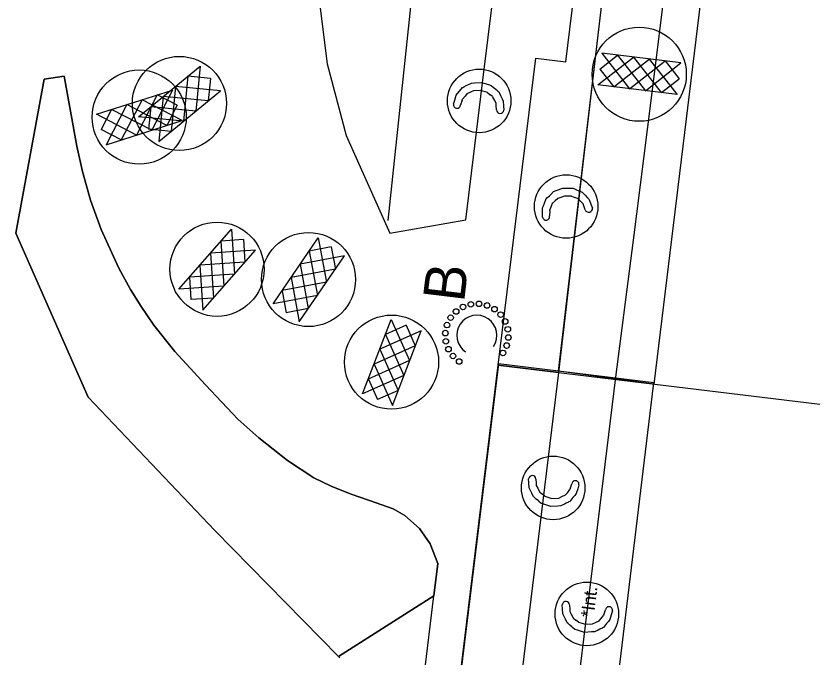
# Model space of a CAD drawing. Extents: x 400935 to 481562, y 415700 to 505362.
# Drawn here: x 481126.9 to 481415.1, y 490732.9 to 490965 of the extents above; entities that cross this region are included whole.
import ezdxf

# ---------------------------------------------------------------- set-up
doc = ezdxf.new("R2010")
doc.units = 0
for name, color, linetype in [('Coir Fiber Wattle with PAM Final CELL', 7, 'Continuous'), ('Excelsior Wattle Line Style Final', 7, 'Continuous'), ('Label B CG CELL', 7, 'Continuous'), ('Matting on Slope Note Final CELL', 7, 'Continuous'), ('Old_Level_2', 7, 'Continuous'), ('Rock Inlet Sediment Trap Type B Both CELL', 7, 'Continuous'), ('Rock Pipe Inlet Sediment Trap Type B CG CELL', 7, 'Continuous'), ('Rock Silt Check Type A with Matting and PAM CG CELL', 7, 'Continuous'), ('Rock Silt Check Type A with Matting and PAM Final CELL', 7, 'Continuous'), ('Scratch_Level_3', 7, 'Continuous'), ('Scratch_Level_4', 7, 'Continuous')]:
    doc.layers.add(name, color=color, linetype=linetype)

msp = doc.modelspace()

# ---------------------------------------------------------------- linework, layer by layer
at = {"layer": 'Coir Fiber Wattle with PAM Final CELL'}
for p, q in [((481290.15, 490936.78), (481289.49, 490935.99)), ((481291.46, 490937.39), (481290.15, 490936.78)), ((481292.55, 490937.89), (481291.46, 490937.39)), ((481295.09, 490938.01), (481292.55, 490937.89)), ((481295.09, 490938.01), (481295.1, 490938.01)), ((481297.62, 490937.24), (481295.1, 490938.01)), ((481297.62, 490937.24), (481298.54, 490936.49)), ((481288.44, 490934.53), (481287.88, 490932.76)), ((481288.44, 490934.53), (481288.54, 490934.85)), ((481289.49, 490935.99), (481288.54, 490934.85)), ((481299.41, 490935.79), (481298.54, 490936.49)), ((481299.41, 490935.79), (481299.59, 490935.65)), ((481300.24, 490934.35), (481299.59, 490935.65)), ((481300.73, 490933.36), (481300.24, 490934.35)), ((481300.78, 490932.57), (481300.73, 490933.36)), ((481300.86, 490931.02), (481300.78, 490932.57)), ((481325.45, 490899.76), (481323.06, 490898.89)), ((481325.45, 490899.76), (481325.46, 490899.76)), ((481328.09, 490899.77), (481325.46, 490899.76)), ((481328.09, 490899.77), (481329.2, 490899.33)), ((481330.23, 490898.92), (481329.2, 490899.33)), ((481320.7, 490896.17), (481320.13, 490894.8)), ((481321.09, 490897.12), (481320.7, 490896.17)), ((481322.16, 490898.09), (481321.09, 490897.12)), ((481323.06, 490898.89), (481322.16, 490898.09)), ((481330.23, 490898.92), (481330.45, 490898.83)), ((481331.45, 490897.78), (481330.45, 490898.83)), ((481332.21, 490896.99), (481331.45, 490897.78)), ((481332.49, 490896.24), (481332.21, 490896.99)), ((481333.03, 490894.79), (481332.49, 490896.24)), ((481320.13, 490894.47), (481320.11, 490892.61)), ((481320.13, 490894.47), (481320.13, 490894.8)), ((481315.16, 490797.37), (481315.25, 490795.82)), ((481315.25, 490795.82), (481315.29, 490795.03)), ((481327.58, 490793.86), (481328.15, 490795.63)), ((481315.29, 490795.03), (481315.79, 490794.04)), ((481315.79, 490794.04), (481316.43, 490792.75)), ((481316.62, 490792.6), (481316.43, 490792.75)), ((481316.62, 490792.6), (481317.48, 490791.9)), ((481325.88, 490791.62), (481326.54, 490792.41)), ((481326.54, 490792.41), (481327.48, 490793.54)), ((481327.58, 490793.86), (481327.48, 490793.54)), ((481318.41, 490791.15), (481317.48, 490791.9)), ((481318.41, 490791.15), (481320.93, 490790.38)), ((481320.94, 490790.38), (481320.93, 490790.38)), ((481320.94, 490790.38), (481323.48, 490790.5)), ((481323.48, 490790.5), (481324.57, 490791.01)), ((481324.57, 490791.01), (481325.88, 490791.62))]:
    msp.add_line(p, q, dxfattribs=at)
for points in [[(481285.3, 490933.07), (481285.75, 490934.56), (481286.28, 490936.3), (481286.81, 490936.95), (481287.45, 490937.73), (481288.6, 490939.11), (481288.63, 490939.13), (481289.03, 490939.33), (481289.09, 490939.36), (481289.95, 490939.78), (481290.55, 490940.08), (481291.87, 490940.72), (481292.9, 490940.79), (481295.45, 490940.96), (481295.46, 490940.96), (481297.97, 490940.15), (481298.95, 490939.84), (481299.81, 490939.1), (481299.99, 490938.95), (481300.73, 490938.33), (481301.28, 490937.85), (481301.41, 490937.74), (481301.69, 490937.5), (481301.69, 490937.5), (481302.35, 490936.14), (481302.94, 490934.93), (481303.29, 490934.2), (481303.41, 490932.45), (481303.52, 490930.9)], [(481317.56, 490892.14), (481317.55, 490893.7), (481317.53, 490895.52), (481317.85, 490896.29), (481318.24, 490897.23), (481318.92, 490898.89), (481318.95, 490898.92), (481319.27, 490899.22), (481319.32, 490899.27), (481320.02, 490899.93), (481320.5, 490900.39), (481321.57, 490901.39), (481322.54, 490901.77), (481324.92, 490902.68), (481324.93, 490902.68), (481327.57, 490902.66), (481328.6, 490902.65), (481329.64, 490902.2), (481329.85, 490902.11), (481330.74, 490901.73), (481331.41, 490901.44), (481331.56, 490901.37), (481331.9, 490901.23), (481331.91, 490901.22), (481332.94, 490900.12), (481333.86, 490899.14), (481334.41, 490898.54), (481335.05, 490896.91), (481335.61, 490895.46)], [(481330.73, 490795.32), (481330.28, 490793.83), (481329.75, 490792.09), (481329.22, 490791.44), (481328.57, 490790.66), (481327.43, 490789.28), (481327.39, 490789.26), (481327, 490789.07), (481326.93, 490789.03), (481326.07, 490788.61), (481325.48, 490788.32), (481324.16, 490787.67), (481323.12, 490787.6), (481320.58, 490787.43), (481320.57, 490787.43), (481318.05, 490788.24), (481317.07, 490788.55), (481316.21, 490789.29), (481316.03, 490789.44), (481315.3, 490790.07), (481314.75, 490790.54), (481314.62, 490790.65), (481314.34, 490790.89), (481314.33, 490790.9), (481313.67, 490792.26), (481313.09, 490793.46), (481312.74, 490794.19), (481312.61, 490795.95), (481312.5, 490797.49)]]:
    msp.add_lwpolyline(points, dxfattribs=at)
for centre in [(481294.61, 490934.24), (481326.11, 490896.01), (481321.41, 490794.15)]:
    msp.add_circle(centre, 11.5, dxfattribs=at)
for centre, radius, start, end in [((481286.59, 490932.92), 1.3, 173.0423, 353.0423), ((481302.2, 490931.06), 1.33, 181.9296, 353.0423), ((481334.29, 490895.23), 1.33, 199.1412, 10.2539), ((481318.83, 490892.38), 1.3, 190.2539, 10.2539), ((481313.83, 490797.33), 1.33, 1.9296, 173.0423), ((481329.44, 490795.48), 1.3, 353.0423, 173.0423)]:
    msp.add_arc(centre, radius, start, end, dxfattribs=at)
at = {"layer": 'Excelsior Wattle Line Style Final'}
msp.add_line((481261.65, 490890.98), (481297.18, 491225.04), dxfattribs=at)
at = {"layer": 'Matting on Slope Note Final CELL'}
for p, q in [((481233.11, 490998.87), (481239.62, 490947.7)), ((481239.62, 490947.7), (481246.48, 490921.68)), ((481144.28, 490943.21), (481137.1, 490942.14)), ((481148.97, 490917.82), (481144.28, 490943.21)), ((481137.1, 490942.14), (481126.87, 490886.35)), ((481246.48, 490921.68), (481262.2, 490886.38)), ((481148.97, 490917.82), (481148.97, 490917.82)), ((481148.97, 490917.82), (481148.97, 490917.82)), ((481150.94, 490908.65), (481148.97, 490917.82)), ((481153.84, 490898.37), (481150.94, 490908.65)), ((481262.2, 490886.38), (481289.79, 490891.2)), ((481126.87, 490886.35), (481126.87, 490886.35)), ((481126.87, 490886.35), (481126.87, 490886.35)), ((481126.87, 490886.35), (481152.98, 490827)), ((481152.98, 490827), (481198.84, 490778.74)), ((481198.84, 490778.74), (481243.71, 490733.17)), ((481218.64, 490267.48), (481278.21, 490755.15)), ((481278.21, 490755.15), (481243.71, 490733.17)), ((481243.71, 490733.17), (481278.21, 490755.15)), ((481243.71, 490733.17), (481244.2, 490732.68))]:
    msp.add_line(p, q, dxfattribs=at)
for points in [[(481289.79, 490891.2), (481295.85, 490940.83), (481301.91, 490990.46), (481307.83, 491040.11), (481312.96, 491089.86), (481317.23, 491139.71), (481320.64, 491189.66), (481321.1, 491238.03), (481302.1, 491238.66)], [(481278.21, 490755.15), (481279.63, 490766.83), (481276.85, 490773.95), (481273.01, 490779.41), (481267.68, 490784.16), (481263.43, 490786.63), (481254.95, 490789.56), (481247.93, 490791.99), (481240.99, 490794.74), (481234.73, 490797.84), (481225.25, 490804.1), (481214.77, 490812.24), (481207.19, 490819.06), (481195.56, 490831.49), (481184.37, 490843.48), (481176.84, 490853.02), (481172.18, 490859.77), (481168.31, 490866.01), (481164.07, 490873.69), (481157.68, 490887.67), (481153.84, 490898.37)]]:
    msp.add_lwpolyline(points, dxfattribs=at)
at = {"layer": 'Old_Level_2'}
for p, q in [((481327.34, 490751.77), (481327.43, 490750.22)), ((481327.43, 490750.22), (481327.47, 490749.43)), ((481327.47, 490749.43), (481327.96, 490748.44)), ((481339.76, 490748.26), (481340.33, 490750.03)), ((481327.96, 490748.44), (481328.61, 490747.14)), ((481328.8, 490747), (481328.61, 490747.14)), ((481328.8, 490747), (481329.66, 490746.3)), ((481330.59, 490745.55), (481329.66, 490746.3)), ((481338.06, 490746.01), (481338.71, 490746.8)), ((481338.71, 490746.8), (481339.66, 490747.94)), ((481339.76, 490748.26), (481339.66, 490747.94)), ((481330.59, 490745.55), (481333.1, 490744.78)), ((481333.12, 490744.78), (481333.1, 490744.78)), ((481333.12, 490744.78), (481335.65, 490744.9)), ((481335.65, 490744.9), (481336.75, 490745.4)), ((481336.75, 490745.4), (481338.06, 490746.01))]:
    msp.add_line(p, q, dxfattribs=at)
msp.add_lwpolyline([(481342.91, 490749.72), (481342.45, 490748.22), (481341.93, 490746.48), (481341.4, 490745.84), (481340.75, 490745.06), (481339.61, 490743.68), (481339.57, 490743.66), (481339.18, 490743.46), (481339.11, 490743.43), (481338.25, 490743.01), (481337.65, 490742.71), (481336.34, 490742.07), (481335.3, 490742), (481332.76, 490741.83), (481332.74, 490741.83), (481330.23, 490742.64), (481329.25, 490742.95), (481328.39, 490743.68), (481328.21, 490743.84), (481327.48, 490744.46), (481326.92, 490744.94), (481326.79, 490745.05), (481326.51, 490745.29), (481326.51, 490745.29), (481325.85, 490746.65), (481325.27, 490747.86), (481324.91, 490748.59), (481324.79, 490750.34), (481324.68, 490751.89)], dxfattribs=at)
msp.add_circle((481333.59, 490748.55), 11.5, dxfattribs=at)
for centre, radius, start in [((481326.01, 490751.73), 1.33, 1.9239), ((481341.62, 490749.87), 1.3, 353.0365)]:
    msp.add_arc(centre, radius, start, 173.0365, dxfattribs=at)
at = {"layer": 'Rock Inlet Sediment Trap Type B Both CELL'}
msp.add_lwpolyline([(481243.71, 490733.17), (481198.84, 490778.74), (481152.98, 490827), (481126.87, 490886.35), (481137.1, 490942.14), (481144.28, 490943.21), (481148.97, 490917.82), (481150.94, 490908.65), (481153.84, 490898.37), (481157.68, 490887.67), (481164.07, 490873.69), (481168.31, 490866.01), (481172.18, 490859.77), (481176.84, 490853.02), (481184.37, 490843.48), (481195.56, 490831.49), (481207.19, 490819.06), (481214.77, 490812.24), (481225.25, 490804.1), (481234.73, 490797.84), (481240.99, 490794.74), (481247.93, 490791.99), (481254.95, 490789.56), (481263.43, 490786.63), (481267.68, 490784.16), (481273.01, 490779.41), (481276.85, 490773.95), (481279.63, 490766.83), (481278.21, 490755.15)], close=True, dxfattribs=at)
at = {"layer": 'Rock Pipe Inlet Sediment Trap Type B CG CELL'}
for centre in [(481291.57, 490860.61), (481294.54, 490860.79), (481286.25, 490858.01), (481288.74, 490859.66), (481297.47, 490860.2), (481300.14, 490858.87), (481284.28, 490855.78), (481302.37, 490856.89), (481282.95, 490853.11), (481304.02, 490854.41), (481282.35, 490850.19), (481304.96, 490851.58), (481282.54, 490847.21), (481305.15, 490848.6), (481283.48, 490844.38), (481304.55, 490845.68), (481285.13, 490841.9), (481303.22, 490843.01), (481287.37, 490839.92)]:
    msp.add_circle(centre, 1.01, dxfattribs=at)
msp.add_arc((481293.75, 490849.39), 7.26, 326.0219, 236.013, dxfattribs=at)
at = {"layer": 'Rock Silt Check Type A with Matting and PAM CG CELL'}
for p, q in [((481338.98, 490951.5), (481349.04, 490938.63)), ((481367.67, 490947.99), (481338.98, 490951.5)), ((481337.58, 490940.03), (481350.44, 490950.1)), ((481338.26, 490945.74), (481344.74, 490950.79)), ((481343.33, 490939.32), (481356.2, 490949.39)), ((481344.74, 490950.79), (481354.8, 490937.93)), ((481349.04, 490938.63), (481361.96, 490948.69)), ((481350.44, 490950.1), (481360.56, 490937.23)), ((481356.2, 490949.39), (481366.26, 490936.53)), ((481361.96, 490948.69), (481366.97, 490942.24)), ((481171.28, 490928.48), (481193.62, 490946.81)), ((481193.62, 490946.81), (481192.02, 490930.56)), ((481338.26, 490945.74), (481343.33, 490939.32)), ((481354.8, 490937.93), (481367.67, 490947.99)), ((481189.13, 490943.14), (481187.54, 490926.88)), ((481197.28, 490942.38), (481189.13, 490943.14)), ((481197.28, 490942.38), (481196.46, 490934.21)), ((481184.69, 490939.48), (481183.05, 490923.2)), ((481200.95, 490937.89), (481184.69, 490939.48)), ((481366.26, 490936.53), (481337.58, 490940.03)), ((481360.61, 490937.27), (481366.97, 490942.24)), ((481178.61, 490919.55), (481200.95, 490937.89)), ((481180.21, 490935.8), (481178.61, 490919.55)), ((481196.46, 490934.21), (481180.21, 490935.8)), ((481175.72, 490932.05), (481174.92, 490924.02)), ((481192.02, 490930.56), (481175.73, 490932.13)), ((481187.54, 490926.88), (481171.28, 490928.48)), ((481183.05, 490923.2), (481174.92, 490924.02)), ((481219.96, 490860.83), (481236.29, 490884.67)), ((481236.29, 490884.67), (481239.29, 490868.61)), ((481241.04, 490881.43), (481233, 490879.89)), ((481233, 490879.89), (481236.01, 490863.83)), ((481241.04, 490881.43), (481242.54, 490873.36)), ((481229.48, 490854.3), (481245.82, 490878.14)), ((481245.82, 490878.14), (481229.76, 490875.14)), ((481242.54, 490873.36), (481226.48, 490870.36)), ((481229.76, 490875.14), (481232.73, 490859.04)), ((481226.48, 490870.36), (481229.48, 490854.3)), ((481239.29, 490868.61), (481223.21, 490865.57)), ((481223.22, 490865.5), (481224.69, 490857.57)), ((481236.01, 490863.83), (481219.96, 490860.83)), ((481232.73, 490859.04), (481224.69, 490857.57))]:
    msp.add_line(p, q, dxfattribs=at)
for centre in [(481352.56, 490943.89), (481186.07, 490933.31), (481232.81, 490869.59)]:
    msp.add_circle(centre, 17.04, dxfattribs=at)
at = {"layer": 'Rock Silt Check Type A with Matting and PAM Final CELL'}
for p, q in [((481155.99, 490929.39), (481183.53, 490938.14)), ((481183.53, 490938.14), (481176.02, 490923.63)), ((481172.53, 490934.64), (481164.97, 490920.12)), ((481178, 490936.4), (481170.5, 490921.88)), ((481187.03, 490927.13), (481172.53, 490934.64)), ((481185.29, 490932.66), (481178, 490936.4)), ((481161.44, 490931.07), (481157.72, 490923.91)), ((481167, 490932.89), (481159.49, 490918.38)), ((481176.02, 490923.63), (481161.47, 490931.13)), ((481181.5, 490925.38), (481167, 490932.89)), ((481185.29, 490932.66), (481181.5, 490925.38)), ((481170.5, 490921.88), (481155.99, 490929.39)), ((481159.49, 490918.38), (481187.03, 490927.13)), ((481164.97, 490920.12), (481157.72, 490923.91)), ((481185.89, 490866.12), (481204.94, 490887.86)), ((481204.94, 490887.86), (481206.01, 490871.56)), ((481209.27, 490884.08), (481201.1, 490883.5)), ((481201.1, 490883.5), (481202.19, 490867.2)), ((481209.27, 490884.08), (481209.8, 490875.88)), ((481194.57, 490858.51), (481213.62, 490880.25)), ((481213.62, 490880.25), (481197.32, 490879.17)), ((481197.32, 490879.17), (481198.36, 490862.84)), ((481209.8, 490875.88), (481193.5, 490874.81)), ((481193.5, 490874.81), (481194.57, 490858.51)), ((481206.01, 490871.56), (481189.68, 490870.45)), ((481189.68, 490870.38), (481190.2, 490862.32)), ((481202.19, 490867.2), (481185.89, 490866.12)), ((481198.36, 490862.84), (481190.2, 490862.32)), ((481252.41, 490828.17), (481262.77, 490855.15)), ((481268.14, 490853.1), (481260.67, 490849.74)), ((481262.77, 490855.15), (481269.41, 490840.23)), ((481268.14, 490853.1), (481271.47, 490845.6)), ((481273.55, 490851.01), (481258.63, 490844.37)), ((481263.19, 490824.03), (481273.55, 490851.01)), ((481260.67, 490849.74), (481267.33, 490834.81)), ((481271.47, 490845.6), (481256.55, 490838.95)), ((481258.63, 490844.37), (481265.25, 490829.4)), ((481269.41, 490840.23), (481254.47, 490833.54)), ((481256.55, 490838.95), (481263.19, 490824.03)), ((481267.33, 490834.81), (481252.41, 490828.17)), ((481254.5, 490833.47), (481257.77, 490826.1)), ((481265.25, 490829.4), (481257.77, 490826.1))]:
    msp.add_line(p, q, dxfattribs=at)
for centre in [(481171.51, 490928.39), (481199.69, 490873.3), (481262.87, 490839.68)]:
    msp.add_circle(centre, 17.04, dxfattribs=at)
at = {"layer": 'Scratch_Level_3'}
msp.add_line((481301.5, 490838.64), (481426.7, 490823.35), dxfattribs=at)
msp.add_lwpolyline([(481267.31, 490239.12), (481273.37, 490288.75), (481283.41, 490337.89), (481289.47, 490387.53), (481295.53, 490437.16), (481301.59, 490486.79), (481307.66, 490536.42), (481313.72, 490586.05), (481319.78, 490635.68), (481344.03, 490834.21), (481350.48, 490883.79), (481356.71, 490933.4), (481362.86, 490983.02), (481368.68, 491032.68), (481374.34, 491082.36), (481382.38, 491131.75), (481382.5, 491182.11), (481388.13, 491231.38), (481392.2, 491280.61), (481394.63, 491329.96)], dxfattribs=at)
at = {"layer": 'Scratch_Level_4'}
for points in [[(481323.3, 490836.37), (481352.68, 491085.01), (481366.04, 491133.75), (481369.47, 491183.7), (481366.9, 491233.48), (481340.71, 491234.37), (481343.56, 491331.52), (481413.57, 491334.56), (481409.74, 491273.14), (481400.35, 491179.93), (481385.29, 491056.6), (481357.83, 490831.75)], [(481301.5, 490838.64), (481315.07, 490949.74), (481325.99, 490948.41), (481334.17, 491015.44), (481336.76, 491037.88), (481341.78, 491086.58), (481352.68, 491085.01), (481343.19, 491006.76), (481323.34, 490835.97)], [(481192.51, 489946.27), (481250.03, 489939.44), (481357.88, 490832.14), (481301.55, 490839.02)], [(481243.67, 490365.16), (481301.5, 490838.64), (481323.34, 490835.97), (481265.51, 490362.49)]]:
    msp.add_lwpolyline(points, close=True, dxfattribs=at)

# ---------------------------------------------------------------- texts
at = {"layer": 'Label B CG CELL'}
msp.add_text('B', height=15, rotation=83.0423, dxfattribs=at).set_placement((481289.09, 490861.04))
at = {"layer": 'Old_Level_2'}
msp.add_text('*Int.', height=4.746, rotation=83.0423, dxfattribs=at).set_placement((481336.08, 490747.08))

doc.saveas('drawing.dxf')
